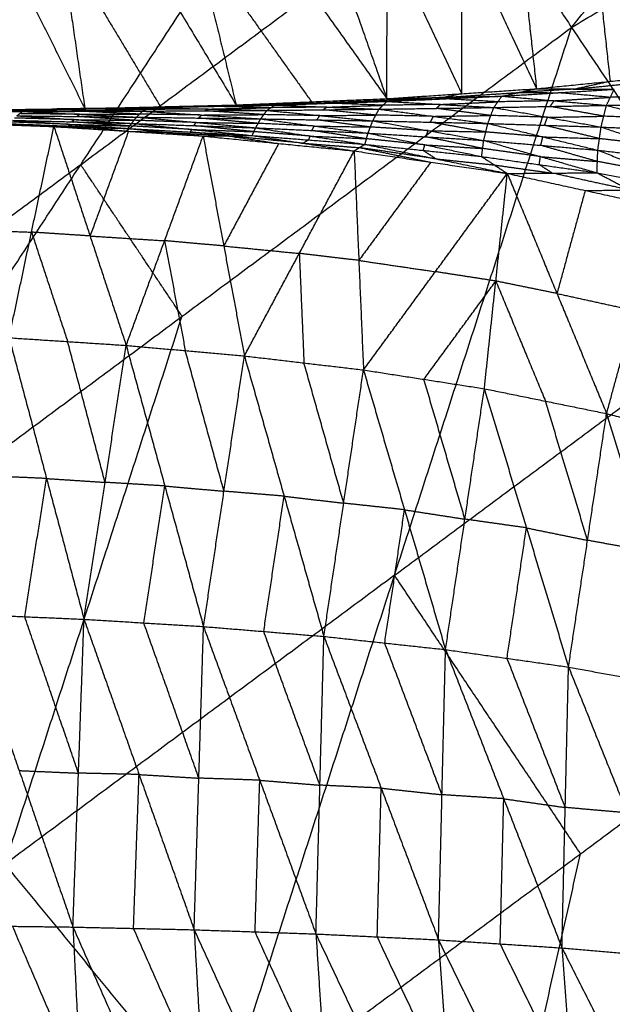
# Model space of a CAD drawing. Header units: millimetres. Extents: x -106 to 110, y -96 to 120.
# Tile 375 of 656: x -51.29 to -46.08, y 75.59 to 84.24. Entities that reach past the tile are written whole.
import ezdxf

# ---------------------------------------------------------------- set-up
doc = ezdxf.new("R2010")
doc.units = ezdxf.units.MM
doc.header["$MEASUREMENT"] = 0
doc.layers.add('Default', color=7, linetype='Continuous', true_color=0x000000)

msp = doc.modelspace()

# ---------------------------------------------------------------- linework, layer by layer
at = {"layer": 'Default'}
for points in [[(-46.4367, 84.1754, 6.9532), (-43.5366, 87.7798, 7.4488), (-40.6365, 91.3843, 7.9444)], [(-57.3848, 84.0956, 9.1165), (-53.7067, 86.8234, 9.1165), (-50.0287, 89.5512, 9.1165)], [(-55.3165, 81.5754, 7.9444), (-52.6726, 85.5633, 8.5305), (-50.0287, 89.5512, 9.1165)], [(-46.4367, 84.1754, 6.9532), (-42.7811, 86.3665, 6.9532), (-39.1256, 88.5575, 6.9532)], [(-55.3165, 81.5754, 7.9444), (-51.767, 84.2079, 7.9444), (-48.2174, 86.8404, 7.9444)], [(-53.2832, 79.0977, 6.9532), (-50.7503, 82.9691, 7.4488), (-48.2174, 86.8404, 7.9444)], [(-48.2174, 86.8404, 7.9444), (-47.3271, 85.5079, 7.4488), (-46.4367, 84.1754, 6.9532)], [(-47.0512, 86.4439, 3.0009), (-46.8978, 85.0402, 3.5087), (-46.7445, 83.6365, 4.0165)], [(-47.0512, 86.4439, 3.0009), (-46.2481, 85.1053, 3.4162), (-45.4451, 83.7666, 3.8315)], [(-52.192, 86.4219, 3.8775), (-51.4529, 84.9419, 4.2895), (-50.7137, 83.4618, 4.7015)], [(-51.1419, 86.4142, 3.6645), (-50.9278, 84.938, 4.183), (-50.7137, 83.4618, 4.7015)], [(-51.1419, 86.4142, 3.6645), (-50.263, 84.954, 4.0593), (-49.3842, 83.4939, 4.4541)], [(-50.0982, 86.4108, 3.4686), (-49.7412, 84.9524, 3.9613), (-49.3842, 83.4939, 4.4541)], [(-50.0982, 86.4108, 3.4686), (-49.0792, 84.98, 3.8469), (-48.0603, 83.5491, 4.2251)], [(-49.0694, 86.4134, 3.2925), (-48.5649, 84.9812, 3.7588), (-48.0603, 83.5491, 4.2251)], [(-48.0603, 83.5491, 4.2251), (-48.0559, 84.9863, 3.6805), (-48.0515, 86.4235, 3.136)], [(-48.0515, 86.4235, 3.136), (-47.398, 85.03, 3.5762), (-46.7445, 83.6365, 4.0165)], [(-50.7503, 82.9691, 7.4488), (-49.0387, 84.2385, 7.4488), (-47.3271, 85.5079, 7.4488)], [(-46.0948, 83.7015, 3.924), (-46.1715, 84.4034, 3.6701), (-46.2481, 85.1053, 3.4162)], [(-48.0559, 84.9863, 3.6805), (-47.7291, 84.2896, 3.9007), (-47.4024, 83.5928, 4.1208)], [(-47.4024, 83.5928, 4.1208), (-47.4002, 84.3114, 3.8485), (-47.398, 85.03, 3.5762)], [(-50.9278, 84.938, 4.183), (-50.4884, 84.2079, 4.3804), (-50.049, 83.4778, 4.5778)], [(-49.7412, 84.9524, 3.9613), (-49.2317, 84.2369, 4.1505), (-48.7222, 83.5215, 4.3396)], [(-53.2832, 79.0977, 6.9532), (-49.8599, 81.6366, 6.9532), (-46.4367, 84.1754, 6.9532)], [(-49.5487, 74.5473, 5.5886), (-47.9927, 79.3613, 6.2709), (-46.4367, 84.1754, 6.9532)], [(-46.4367, 84.1754, 6.9532), (-44.8015, 81.7281, 6.2709), (-43.1663, 79.2808, 5.5886)], [(-46.7445, 83.6365, 4.0165), (-46.0948, 83.7015, 3.924), (-45.4451, 83.7666, 3.8315)], [(-46.0948, 83.7015, 3.924), (-46.249, 83.6677, 3.8926), (-46.4033, 83.6338, 3.8612)], [(-46.4033, 83.6338, 3.8612), (-46.0785, 83.6664, 3.815), (-45.7536, 83.6989, 3.7687)], [(-48.0603, 83.5491, 4.2251), (-47.4024, 83.5928, 4.1208), (-46.7445, 83.6365, 4.0165)], [(-47.5545, 83.5601, 4.0702), (-47.2256, 83.5819, 4.0181), (-46.8966, 83.6037, 3.9659)], [(-47.4024, 83.5928, 4.1208), (-47.4785, 83.5764, 4.0955), (-47.5545, 83.5601, 4.0702)], [(-47.0488, 83.571, 3.9154), (-46.8966, 83.6037, 3.9659), (-46.7445, 83.6365, 4.0165)], [(-47.0488, 83.571, 3.9154), (-46.5555, 83.6011, 3.8106), (-46.0621, 83.6312, 3.7059)], [(-46.4033, 83.6338, 3.8612), (-46.65, 83.6188, 3.9136), (-46.8966, 83.6037, 3.9659)], [(-46.8966, 83.6037, 3.9659), (-46.726, 83.6024, 3.8883), (-46.5555, 83.6011, 3.8106)], [(-46.7445, 83.6365, 4.0165), (-46.4033, 83.6338, 3.8612), (-46.0621, 83.6312, 3.7059)], [(-46.0963, 83.5607, 3.6311), (-46.3259, 83.5809, 3.7209), (-46.5555, 83.6011, 3.8106)], [(-46.1304, 83.4902, 3.5563), (-46.0963, 83.5607, 3.6311), (-46.0621, 83.6312, 3.7059)], [(-50.7137, 83.4618, 4.7015), (-50.049, 83.4778, 4.5778), (-49.3842, 83.4939, 4.4541)], [(-50.7137, 83.4618, 4.7015), (-49.88, 83.4775, 4.5179), (-49.0462, 83.4931, 4.3342)], [(-50.1445, 83.4692, 4.5623), (-49.5953, 83.4811, 4.4483), (-49.0462, 83.4931, 4.3342)], [(-49.88, 83.4775, 4.5179), (-49.5476, 83.4855, 4.456), (-49.2152, 83.4935, 4.3942)], [(-49.3842, 83.4939, 4.4541), (-48.7222, 83.5215, 4.3396), (-48.0603, 83.5491, 4.2251)], [(-49.3842, 83.4939, 4.4541), (-48.7217, 83.5095, 4.2911), (-48.0591, 83.5252, 4.1281)], [(-49.3842, 83.4939, 4.4541), (-49.2152, 83.4935, 4.3942), (-49.0462, 83.4931, 4.3342)], [(-48.7217, 83.5095, 4.2911), (-48.9684, 83.5015, 4.3426), (-49.2152, 83.4935, 4.3942)], [(-49.2152, 83.4935, 4.3942), (-48.8839, 83.5013, 4.3127), (-48.5527, 83.5091, 4.2312)], [(-49.1137, 83.4463, 4.2858), (-49.08, 83.4697, 4.31), (-49.0462, 83.4931, 4.3342)], [(-49.0462, 83.4931, 4.3342), (-48.5527, 83.5091, 4.2312), (-48.0591, 83.5252, 4.1281)], [(-49.0462, 83.4931, 4.3342), (-48.5876, 83.4748, 4.1945), (-48.129, 83.4565, 4.0548)], [(-48.7222, 83.5215, 4.3396), (-48.722, 83.5155, 4.3153), (-48.7217, 83.5095, 4.2911)], [(-48.7217, 83.5095, 4.2911), (-48.3907, 83.5233, 4.2339), (-48.0597, 83.5371, 4.1766)], [(-48.5876, 83.4748, 4.1945), (-48.3408, 83.4828, 4.143), (-48.0941, 83.4908, 4.0915)], [(-48.0941, 83.4908, 4.0915), (-48.3234, 83.5, 4.1613), (-48.5527, 83.5091, 4.2312)], [(-48.129, 83.4565, 4.0548), (-48.0941, 83.4908, 4.0915), (-48.0591, 83.5252, 4.1281)], [(-47.5893, 83.4983, 3.9681), (-47.8417, 83.4946, 4.0298), (-48.0941, 83.4908, 4.0915)], [(-48.0603, 83.5491, 4.2251), (-47.5545, 83.5601, 4.0702), (-47.0488, 83.571, 3.9154)], [(-48.0603, 83.5491, 4.2251), (-48.0597, 83.5371, 4.1766), (-48.0591, 83.5252, 4.1281)], [(-47.5545, 83.5601, 4.0702), (-47.8071, 83.5486, 4.1234), (-48.0597, 83.5371, 4.1766)], [(-48.0597, 83.5371, 4.1766), (-47.8068, 83.5426, 4.0992), (-47.5539, 83.5481, 4.0217)], [(-48.0591, 83.5252, 4.1281), (-47.5539, 83.5481, 4.0217), (-47.0488, 83.571, 3.9154)], [(-48.0591, 83.5252, 4.1281), (-47.5893, 83.4983, 3.9681), (-47.1195, 83.4715, 3.8081)], [(-47.6242, 83.464, 3.9315), (-47.6068, 83.4812, 3.9498), (-47.5893, 83.4983, 3.9681)], [(-47.5893, 83.4983, 3.9681), (-47.3367, 83.5098, 3.9149), (-47.0841, 83.5213, 3.8617)], [(-47.0841, 83.5213, 3.8617), (-47.319, 83.5347, 3.9417), (-47.5539, 83.5481, 4.0217)], [(-47.1195, 83.4715, 3.8081), (-47.0841, 83.5213, 3.8617), (-47.0488, 83.571, 3.9154)], [(-47.1195, 83.4715, 3.8081), (-46.625, 83.4809, 3.6822), (-46.1304, 83.4902, 3.5563)], [(-46.5896, 83.5306, 3.7358), (-46.8369, 83.526, 3.7988), (-47.0841, 83.5213, 3.8617)], [(-47.0488, 83.571, 3.9154), (-46.5896, 83.5306, 3.7358), (-46.1304, 83.4902, 3.5563)], [(-46.625, 83.4809, 3.6822), (-46.6073, 83.5058, 3.709), (-46.5896, 83.5306, 3.7358)], [(-46.5896, 83.5306, 3.7358), (-46.3429, 83.5457, 3.6835), (-46.0963, 83.5607, 3.6311)], [(-46.1771, 83.2997, 3.4873), (-46.1538, 83.395, 3.5218), (-46.1304, 83.4902, 3.5563)], [(-46.1304, 83.4902, 3.5563), (-45.6546, 83.5001, 3.43), (-45.1787, 83.51, 3.3038)], [(-46.1304, 83.4902, 3.5563), (-45.6718, 83.3732, 3.3825), (-45.2132, 83.2562, 3.2088)], [(-45.6204, 83.5706, 3.5049), (-45.8584, 83.5657, 3.568), (-46.0963, 83.5607, 3.6311)], [(-52.3244, 83.4357, 4.9968), (-51.7935, 83.4361, 4.8812), (-51.2627, 83.4364, 4.7657)], [(-52.2748, 83.4472, 5.0075), (-51.7404, 83.4511, 4.8953), (-51.2061, 83.4551, 4.7831)], [(-52.2748, 83.4472, 5.0075), (-51.7687, 83.4418, 4.8866), (-51.2627, 83.4364, 4.7657)], [(-52.0481, 83.4458, 4.9664), (-51.3809, 83.4538, 4.8339), (-50.7137, 83.4618, 4.7015)], [(-52.0481, 83.4458, 4.9664), (-51.6271, 83.4504, 4.8747), (-51.2061, 83.4551, 4.7831)], [(-51.7687, 83.4418, 4.8866), (-51.5015, 83.4438, 4.8305), (-51.2344, 83.4458, 4.7744)], [(-51.2344, 83.4458, 4.7744), (-51.4874, 83.4484, 4.8348), (-51.7404, 83.4511, 4.8953)], [(-51.6271, 83.4504, 4.8747), (-51.2935, 83.4544, 4.8085), (-50.9599, 83.4585, 4.7423)], [(-51.311, 83.3984, 4.7608), (-51.2868, 83.4174, 4.7632), (-51.2627, 83.4364, 4.7657)], [(-50.7613, 83.4115, 4.6444), (-51.0241, 83.4144, 4.7038), (-51.2868, 83.4174, 4.7632)], [(-51.2627, 83.4364, 4.7657), (-51.2344, 83.4458, 4.7744), (-51.2061, 83.4551, 4.7831)], [(-51.2627, 83.4364, 4.7657), (-50.735, 83.4379, 4.6495), (-50.2073, 83.4395, 4.5333)], [(-51.2627, 83.4364, 4.7657), (-50.7613, 83.4115, 4.6444), (-50.2599, 83.3866, 4.523)], [(-50.7067, 83.4473, 4.6582), (-50.9705, 83.4465, 4.7163), (-51.2344, 83.4458, 4.7744)], [(-51.2061, 83.4551, 4.7831), (-50.6753, 83.4621, 4.6727), (-50.1445, 83.4692, 4.5623)], [(-51.2061, 83.4551, 4.7831), (-50.9599, 83.4585, 4.7423), (-50.7137, 83.4618, 4.7015)], [(-51.2061, 83.4551, 4.7831), (-50.7067, 83.4473, 4.6582), (-50.2073, 83.4395, 4.5333)], [(-50.4291, 83.4655, 4.6319), (-50.6945, 83.462, 4.6871), (-50.9599, 83.4585, 4.7423)], [(-50.9599, 83.4585, 4.7423), (-50.8176, 83.4603, 4.7075), (-50.6753, 83.4621, 4.6727)], [(-50.7854, 83.3925, 4.6419), (-50.7734, 83.402, 4.6431), (-50.7613, 83.4115, 4.6444)], [(-50.7613, 83.4115, 4.6444), (-50.4975, 83.4123, 4.5862), (-50.2336, 83.413, 4.5281)], [(-50.735, 83.4379, 4.6495), (-50.7208, 83.4426, 4.6538), (-50.7067, 83.4473, 4.6582)], [(-50.2336, 83.413, 4.5281), (-50.4843, 83.4255, 4.5888), (-50.735, 83.4379, 4.6495)], [(-50.7137, 83.4618, 4.7015), (-50.4291, 83.4655, 4.6319), (-50.1445, 83.4692, 4.5623)], [(-50.7067, 83.4473, 4.6582), (-50.4413, 83.4508, 4.603), (-50.1759, 83.4543, 4.5478)], [(-50.1759, 83.4543, 4.5478), (-50.4256, 83.4582, 4.6102), (-50.6753, 83.4621, 4.6727)], [(-50.4291, 83.4655, 4.6319), (-50.0122, 83.4733, 4.5401), (-49.5953, 83.4811, 4.4483)], [(-49.88, 83.4775, 4.5179), (-50.1545, 83.4715, 4.5749), (-50.4291, 83.4655, 4.6319)], [(-50.2599, 83.3866, 4.523), (-50.2336, 83.413, 4.5281), (-50.2073, 83.4395, 4.5333)], [(-49.688, 83.4054, 4.3999), (-49.9608, 83.4092, 4.464), (-50.2336, 83.413, 4.5281)], [(-50.2073, 83.4395, 4.5333), (-50.1759, 83.4543, 4.5478), (-50.1445, 83.4692, 4.5623)], [(-50.2073, 83.4395, 4.5333), (-49.6605, 83.4429, 4.4096), (-49.1137, 83.4463, 4.2858)], [(-50.2073, 83.4395, 4.5333), (-49.688, 83.4054, 4.3999), (-49.1687, 83.3713, 4.2665)], [(-49.6291, 83.4577, 4.4241), (-49.9025, 83.456, 4.4859), (-50.1759, 83.4543, 4.5478)], [(-50.1445, 83.4692, 4.5623), (-49.6291, 83.4577, 4.4241), (-49.1137, 83.4463, 4.2858)], [(-50.049, 83.4778, 4.5778), (-49.9645, 83.4777, 4.5478), (-49.88, 83.4775, 4.5179)], [(-49.7143, 83.3789, 4.3948), (-49.7011, 83.3922, 4.3973), (-49.688, 83.4054, 4.3999)], [(-49.688, 83.4054, 4.3999), (-49.4146, 83.4071, 4.338), (-49.1412, 83.4088, 4.2762)], [(-49.6605, 83.4429, 4.4096), (-49.6448, 83.4503, 4.4168), (-49.6291, 83.4577, 4.4241)], [(-49.1412, 83.4088, 4.2762), (-49.4008, 83.4258, 4.3429), (-49.6605, 83.4429, 4.4096)], [(-49.6291, 83.4577, 4.4241), (-49.3545, 83.4637, 4.3671), (-49.08, 83.4697, 4.31)], [(-49.08, 83.4697, 4.31), (-49.3376, 83.4754, 4.3792), (-49.5953, 83.4811, 4.4483)], [(-49.1687, 83.3713, 4.2665), (-49.1412, 83.4088, 4.2762), (-49.1137, 83.4463, 4.2858)], [(-48.6488, 83.4002, 4.1547), (-48.895, 83.4045, 4.2155), (-49.1412, 83.4088, 4.2762)], [(-49.1137, 83.4463, 4.2858), (-48.6213, 83.4514, 4.1703), (-48.129, 83.4565, 4.0548)], [(-49.1137, 83.4463, 4.2858), (-48.6488, 83.4002, 4.1547), (-48.1839, 83.354, 4.0236)], [(-48.5876, 83.4748, 4.1945), (-48.8338, 83.4722, 4.2523), (-49.08, 83.4697, 4.31)], [(-48.6763, 83.3627, 4.1451), (-48.6625, 83.3814, 4.1499), (-48.6488, 83.4002, 4.1547)], [(-48.6488, 83.4002, 4.1547), (-48.4026, 83.4027, 4.097), (-48.1564, 83.4052, 4.0392)], [(-48.6213, 83.4514, 4.1703), (-48.6045, 83.4631, 4.1824), (-48.5876, 83.4748, 4.1945)], [(-48.1564, 83.4052, 4.0392), (-48.3889, 83.4283, 4.1048), (-48.6213, 83.4514, 4.1703)], [(-48.1839, 83.354, 4.0236), (-48.1564, 83.4052, 4.0392), (-48.129, 83.4565, 4.0548)], [(-47.6504, 83.3938, 3.9076), (-47.9034, 83.3995, 3.9734), (-48.1564, 83.4052, 4.0392)], [(-48.129, 83.4565, 4.0548), (-47.6242, 83.464, 3.9315), (-47.1195, 83.4715, 3.8081)], [(-48.129, 83.4565, 4.0548), (-47.6504, 83.3938, 3.9076), (-47.1719, 83.3311, 3.7604)], [(-47.6504, 83.3938, 3.9076), (-47.3981, 83.3975, 3.8459), (-47.1457, 83.4013, 3.7842)], [(-47.1457, 83.4013, 3.7842), (-47.385, 83.4327, 3.8578), (-47.6242, 83.464, 3.9315)], [(-47.1719, 83.3311, 3.7604), (-47.1457, 83.4013, 3.7842), (-47.1195, 83.4715, 3.8081)], [(-46.6483, 83.3856, 3.6477), (-46.897, 83.3935, 3.716), (-47.1457, 83.4013, 3.7842)], [(-47.1195, 83.4715, 3.8081), (-46.6483, 83.3856, 3.6477), (-46.1771, 83.2997, 3.4873)], [(-46.1538, 83.395, 3.5218), (-46.3894, 83.4379, 3.602), (-46.625, 83.4809, 3.6822)], [(-52.4324, 83.3586, 5.0165), (-51.709, 83.3312, 4.8642), (-50.9855, 83.3039, 4.7119)], [(-52.2867, 83.3534, 4.9895), (-51.6361, 83.3286, 4.8507), (-50.9855, 83.3039, 4.7119)], [(-51.709, 83.3312, 4.8642), (-51.4466, 83.3239, 4.8065), (-51.1842, 83.3166, 4.7488)], [(-51.3828, 83.3294, 4.7857), (-51.1842, 83.3166, 4.7488), (-50.9855, 83.3039, 4.7119)], [(-51.3828, 83.3294, 4.7857), (-50.8591, 83.3083, 4.6692), (-50.3355, 83.2873, 4.5527)], [(-50.8434, 83.3231, 4.6594), (-51.1052, 83.3337, 4.7176), (-51.367, 83.3442, 4.7758)], [(-51.3513, 83.359, 4.766), (-50.8434, 83.3231, 4.6594), (-50.3355, 83.2873, 4.5527)], [(-51.3513, 83.359, 4.766), (-50.8272, 83.3453, 4.6467), (-50.3031, 83.3316, 4.5275)], [(-50.807, 83.365, 4.6441), (-51.0691, 83.3719, 4.7037), (-51.3311, 83.3787, 4.7634)], [(-51.311, 83.3984, 4.7608), (-50.807, 83.365, 4.6441), (-50.3031, 83.3316, 4.5275)], [(-51.311, 83.3984, 4.7608), (-50.7854, 83.3925, 4.6419), (-50.2599, 83.3866, 4.523)], [(-51.1842, 83.3166, 4.7488), (-50.9223, 83.3061, 4.6906), (-50.6605, 83.2956, 4.6323)], [(-50.8591, 83.3083, 4.6692), (-50.8513, 83.3157, 4.6643), (-50.8434, 83.3231, 4.6594)], [(-50.8434, 83.3231, 4.6594), (-50.5813, 83.3163, 4.5997), (-50.3193, 83.3095, 4.5401)], [(-50.8272, 83.3453, 4.6467), (-50.8171, 83.3552, 4.6454), (-50.807, 83.365, 4.6441)], [(-50.3193, 83.3095, 4.5401), (-50.5732, 83.3274, 4.5934), (-50.8272, 83.3453, 4.6467)], [(-50.807, 83.365, 4.6441), (-50.5443, 83.3621, 4.5847), (-50.2815, 83.3591, 4.5252)], [(-50.2815, 83.3591, 4.5252), (-50.5335, 83.3758, 4.5836), (-50.7854, 83.3925, 4.6419)], [(-50.3355, 83.2873, 4.5527), (-50.3193, 83.3095, 4.5401), (-50.3031, 83.3316, 4.5275)], [(-50.3031, 83.3316, 4.5275), (-50.2815, 83.3591, 4.5252), (-50.2599, 83.3866, 4.523)], [(-50.3031, 83.3316, 4.5275), (-49.7732, 83.2783, 4.4156), (-49.2434, 83.225, 4.3038)], [(-50.3031, 83.3316, 4.5275), (-49.7578, 83.3122, 4.3986), (-49.2124, 83.2928, 4.2698)], [(-49.7362, 83.3397, 4.3964), (-50.0089, 83.3494, 4.4608), (-50.2815, 83.3591, 4.5252)], [(-50.2599, 83.3866, 4.523), (-49.7362, 83.3397, 4.3964), (-49.2124, 83.2928, 4.2698)], [(-50.2599, 83.3866, 4.523), (-49.7143, 83.3789, 4.3948), (-49.1687, 83.3713, 4.2665)], [(-49.7578, 83.3122, 4.3986), (-49.747, 83.326, 4.3975), (-49.7362, 83.3397, 4.3964)], [(-49.7362, 83.3397, 4.3964), (-49.4634, 83.3359, 4.3323), (-49.1906, 83.3321, 4.2682)], [(-49.1906, 83.3321, 4.2682), (-49.4524, 83.3555, 4.3315), (-49.7143, 83.3789, 4.3948)], [(-49.2124, 83.2928, 4.2698), (-49.1906, 83.3321, 4.2682), (-49.1687, 83.3713, 4.2665)], [(-48.6971, 83.3086, 4.1458), (-48.9438, 83.3204, 4.207), (-49.1906, 83.3321, 4.2682)], [(-49.1687, 83.3713, 4.2665), (-48.6971, 83.3086, 4.1458), (-48.2256, 83.246, 4.0251)], [(-49.1687, 83.3713, 4.2665), (-48.6763, 83.3627, 4.1451), (-48.1839, 83.354, 4.0236)], [(-48.2047, 83.3, 4.0243), (-48.4405, 83.3313, 4.0847), (-48.6763, 83.3627, 4.1451)], [(-48.2256, 83.246, 4.0251), (-48.2047, 83.3, 4.0243), (-48.1839, 83.354, 4.0236)], [(-48.1839, 83.354, 4.0236), (-47.6962, 83.268, 3.8914), (-47.2086, 83.1819, 3.7592)], [(-48.1839, 83.354, 4.0236), (-47.6779, 83.3425, 3.892), (-47.1719, 83.3311, 3.7604)], [(-47.6779, 83.3425, 3.892), (-47.6642, 83.3682, 3.8998), (-47.6504, 83.3938, 3.9076)], [(-47.1903, 83.2565, 3.7598), (-47.4341, 83.2995, 3.8259), (-47.6779, 83.3425, 3.892)], [(-47.2086, 83.1819, 3.7592), (-47.1903, 83.2565, 3.7598), (-47.1719, 83.3311, 3.7604)], [(-47.1719, 83.3311, 3.7604), (-46.6888, 83.2137, 3.6212), (-46.2058, 83.0963, 3.482)], [(-47.1719, 83.3311, 3.7604), (-46.6745, 83.3154, 3.6239), (-46.1771, 83.2997, 3.4873)], [(-46.6745, 83.3154, 3.6239), (-46.6614, 83.3505, 3.6358), (-46.6483, 83.3856, 3.6477)], [(-46.1915, 83.198, 3.4847), (-46.433, 83.2567, 3.5543), (-46.6745, 83.3154, 3.6239)], [(-46.6483, 83.3856, 3.6477), (-46.4011, 83.3903, 3.5848), (-46.1538, 83.395, 3.5218)], [(-45.6718, 83.3732, 3.3825), (-45.9128, 83.3841, 3.4522), (-46.1538, 83.395, 3.5218)], [(-51.3798, 81.4484, 2.3195), (-51.1827, 82.3761, 3.5157), (-50.9855, 83.3039, 4.7119)], [(-50.9855, 83.3039, 4.7119), (-50.6683, 82.3425, 3.4252), (-50.3511, 81.3812, 2.1385)], [(-50.9855, 83.3039, 4.7119), (-50.6605, 83.2956, 4.6323), (-50.3355, 83.2873, 4.5527)], [(-50.9855, 83.3039, 4.7119), (-50.3303, 83.2622, 4.5741), (-49.675, 83.2206, 4.4362)], [(-50.6605, 83.2956, 4.6323), (-50.7598, 83.302, 4.6508), (-50.8591, 83.3083, 4.6692)], [(-50.3303, 83.2622, 4.5741), (-50.4993, 82.8024, 3.9996), (-50.6683, 82.3425, 3.4252)], [(-50.6605, 83.2956, 4.6323), (-50.4954, 83.2789, 4.6032), (-50.3303, 83.2622, 4.5741)], [(-50.3355, 83.2873, 4.5527), (-50.0052, 83.2539, 4.4945), (-49.675, 83.2206, 4.4362)], [(-50.3355, 83.2873, 4.5527), (-49.7894, 83.2561, 4.4282), (-49.2434, 83.225, 4.3038)], [(-50.3303, 83.2622, 4.5741), (-50.1677, 83.2581, 4.5343), (-50.0052, 83.2539, 4.4945)], [(-49.7732, 83.2783, 4.4156), (-50.0462, 83.2939, 4.4779), (-50.3193, 83.3095, 4.5401)], [(-50.0052, 83.2539, 4.4945), (-49.7322, 83.2384, 4.4322), (-49.4592, 83.2228, 4.37)], [(-49.7894, 83.2561, 4.4282), (-49.7813, 83.2672, 4.4219), (-49.7732, 83.2783, 4.4156)], [(-49.4592, 83.2228, 4.37), (-49.6243, 83.2395, 4.3991), (-49.7894, 83.2561, 4.4282)], [(-49.7732, 83.2783, 4.4156), (-49.5006, 83.2686, 4.3512), (-49.2279, 83.2589, 4.2868)], [(-49.2279, 83.2589, 4.2868), (-49.4928, 83.2856, 4.3427), (-49.7578, 83.3122, 4.3986)], [(-49.2434, 83.225, 4.3038), (-49.2279, 83.2589, 4.2868), (-49.2124, 83.2928, 4.2698)], [(-48.7323, 83.2203, 4.1699), (-48.9801, 83.2396, 4.2283), (-49.2279, 83.2589, 4.2868)], [(-49.2124, 83.2928, 4.2698), (-48.7323, 83.2203, 4.1699), (-48.2522, 83.1478, 4.07)], [(-49.2124, 83.2928, 4.2698), (-48.719, 83.2694, 4.1474), (-48.2256, 83.246, 4.0251)], [(-48.719, 83.2694, 4.1474), (-48.7081, 83.289, 4.1466), (-48.6971, 83.3086, 4.1458)], [(-48.2389, 83.1969, 4.0475), (-48.479, 83.2332, 4.0975), (-48.719, 83.2694, 4.1474)], [(-48.6971, 83.3086, 4.1458), (-48.4509, 83.3043, 4.0851), (-48.2047, 83.3, 4.0243)], [(-48.2522, 83.1478, 4.07), (-48.2389, 83.1969, 4.0475), (-48.2256, 83.246, 4.0251)], [(-48.2256, 83.246, 4.0251), (-47.7263, 83.1434, 3.9216), (-47.227, 83.0408, 3.8182)], [(-48.2256, 83.246, 4.0251), (-47.7171, 83.214, 3.8921), (-47.2086, 83.1819, 3.7592)], [(-47.6962, 83.268, 3.8914), (-47.9505, 83.284, 3.9579), (-48.2047, 83.3, 4.0243)], [(-47.7171, 83.214, 3.8921), (-47.7067, 83.241, 3.8918), (-47.6962, 83.268, 3.8914)], [(-47.6962, 83.268, 3.8914), (-47.4432, 83.2622, 3.8256), (-47.1903, 83.2565, 3.7598)], [(-46.6888, 83.2137, 3.6212), (-46.9395, 83.2351, 3.6905), (-47.1903, 83.2565, 3.7598)], [(-46.2058, 83.0963, 3.482), (-46.1915, 83.198, 3.4847), (-46.1771, 83.2997, 3.4873)], [(-46.1771, 83.2997, 3.4873), (-45.7036, 83.1417, 3.3424), (-45.2301, 82.9837, 3.1974)], [(-46.1771, 83.2997, 3.4873), (-45.6952, 83.278, 3.3481), (-45.2132, 83.2562, 3.2088)], [(-50.3511, 81.3812, 2.1385), (-50.013, 82.3009, 3.2873), (-49.675, 83.2206, 4.4362)], [(-49.675, 83.2206, 4.4362), (-49.4592, 83.2228, 4.37), (-49.2434, 83.225, 4.3038)], [(-49.675, 83.2206, 4.4362), (-49.4934, 82.2547, 3.2014), (-49.3118, 81.2887, 1.9666)], [(-49.675, 83.2206, 4.4362), (-49.0111, 83.1552, 4.2971), (-48.3473, 83.0898, 4.158)], [(-49.0111, 83.1552, 4.2971), (-49.2523, 82.705, 3.7493), (-49.4934, 82.2547, 3.2014)], [(-49.4592, 83.2228, 4.37), (-49.2352, 83.189, 4.3336), (-49.0111, 83.1552, 4.2971)], [(-48.7953, 83.1574, 4.2309), (-49.1273, 83.1901, 4.3004), (-49.4592, 83.2228, 4.37)], [(-49.2434, 83.225, 4.3038), (-48.7953, 83.1574, 4.2309), (-48.3473, 83.0898, 4.158)], [(-49.2434, 83.225, 4.3038), (-48.7478, 83.1864, 4.1869), (-48.2522, 83.1478, 4.07)], [(-48.7478, 83.1864, 4.1869), (-48.7716, 83.1719, 4.2089), (-48.7953, 83.1574, 4.2309)], [(-48.7953, 83.1574, 4.2309), (-48.5475, 83.1381, 4.1724), (-48.2997, 83.1188, 4.114)], [(-48.7478, 83.1864, 4.1869), (-48.74, 83.2034, 4.1784), (-48.7323, 83.2203, 4.1699)], [(-48.7323, 83.2203, 4.1699), (-48.4856, 83.2086, 4.1087), (-48.2389, 83.1969, 4.0475)], [(-48.3473, 83.0898, 4.158), (-48.2997, 83.1188, 4.114), (-48.2522, 83.1478, 4.07)], [(-48.2522, 83.1478, 4.07), (-47.7396, 83.0943, 3.9441), (-47.227, 83.0408, 3.8182)], [(-48.2522, 83.1478, 4.07), (-47.6266, 83.0199, 3.9717), (-47.0011, 82.8919, 3.8734)], [(-47.7263, 83.1434, 3.9216), (-47.9826, 83.1702, 3.9846), (-48.2389, 83.1969, 4.0475)], [(-47.7396, 83.0943, 3.9441), (-47.7329, 83.1189, 3.9328), (-47.7263, 83.1434, 3.9216)], [(-47.7263, 83.1434, 3.9216), (-47.4721, 83.1274, 3.8552), (-47.2178, 83.1114, 3.7887)], [(-47.2178, 83.1114, 3.7887), (-47.4675, 83.1627, 3.8404), (-47.7171, 83.214, 3.8921)], [(-47.227, 83.0408, 3.8182), (-47.2178, 83.1114, 3.7887), (-47.2086, 83.1819, 3.7592)], [(-47.2086, 83.1819, 3.7592), (-46.7109, 83.04, 3.6583), (-46.2132, 82.898, 3.5573)], [(-47.2086, 83.1819, 3.7592), (-46.7072, 83.1391, 3.6206), (-46.2058, 83.0963, 3.482)], [(-46.7072, 83.1391, 3.6206), (-46.698, 83.1764, 3.6209), (-46.6888, 83.2137, 3.6212)], [(-46.6888, 83.2137, 3.6212), (-46.4401, 83.2058, 3.5529), (-46.1915, 83.198, 3.4847)], [(-45.7036, 83.1417, 3.3424), (-45.9475, 83.1699, 3.4135), (-46.1915, 83.198, 3.4847)], [(-49.3118, 81.2887, 1.9666), (-48.8295, 82.1893, 3.0623), (-48.3473, 83.0898, 4.158)], [(-48.3473, 83.0898, 4.158), (-48.3063, 82.1277, 2.9814), (-48.2653, 81.1655, 1.8048)], [(-48.3473, 83.0898, 4.158), (-47.6742, 82.9909, 4.0157), (-47.0011, 82.8919, 3.8734)], [(-48.2997, 83.1188, 4.114), (-47.987, 83.0548, 4.0648), (-47.6742, 82.9909, 4.0157)], [(-47.6266, 83.0199, 3.9717), (-47.9632, 83.0693, 4.0428), (-48.2997, 83.1188, 4.114)], [(-47.7396, 83.0943, 3.9441), (-47.6831, 83.0571, 3.9579), (-47.6266, 83.0199, 3.9717)], [(-46.7109, 83.04, 3.6583), (-46.9643, 83.0757, 3.7235), (-47.2178, 83.1114, 3.7887)], [(-46.2095, 82.9971, 3.5197), (-46.4583, 83.0681, 3.5701), (-46.7072, 83.1391, 3.6206)], [(-46.2132, 82.898, 3.5573), (-46.2095, 82.9971, 3.5197), (-46.2058, 83.0963, 3.482)], [(-46.2058, 83.0963, 3.482), (-45.7179, 83.04, 3.3397), (-45.2301, 82.9837, 3.1974)], [(-46.2058, 83.0963, 3.482), (-45.7157, 82.9043, 3.3863), (-45.2256, 82.7124, 3.2906)], [(-50.7503, 82.9691, 7.4488), (-52.5251, 81.6528, 7.4488), (-54.2998, 80.3366, 7.4488)], [(-49.8599, 81.6366, 6.9532), (-50.3051, 82.3028, 7.201), (-50.7503, 82.9691, 7.4488)], [(-47.6742, 82.9909, 4.0157), (-47.9902, 82.5593, 3.4986), (-48.3063, 82.1277, 2.9814)], [(-47.6266, 83.0199, 3.9717), (-47.3704, 82.9931, 3.9087), (-47.1141, 82.9664, 3.8458)], [(-47.227, 83.0408, 3.8182), (-47.1141, 82.9664, 3.8458), (-47.0011, 82.8919, 3.8734)], [(-47.227, 83.0408, 3.8182), (-46.7201, 82.9694, 3.6878), (-46.2132, 82.898, 3.5573)], [(-46.7201, 82.9694, 3.6878), (-46.7155, 83.0047, 3.673), (-46.7109, 83.04, 3.6583)], [(-46.6071, 82.895, 3.7154), (-46.6636, 82.9322, 3.7016), (-46.7201, 82.9694, 3.6878)], [(-46.7109, 83.04, 3.6583), (-46.4602, 83.0186, 3.589), (-46.2095, 82.9971, 3.5197)], [(-45.7157, 82.9043, 3.3863), (-45.9626, 82.9507, 3.453), (-46.2095, 82.9971, 3.5197)], [(-48.2653, 81.1655, 1.8048), (-47.6332, 82.0287, 2.8391), (-47.0011, 82.8919, 3.8734)], [(-47.2032, 81.0007, 1.6505), (-47.1022, 81.9463, 2.7619), (-47.0011, 82.8919, 3.8734)], [(-47.1141, 82.9664, 3.8458), (-46.8606, 82.9307, 3.7806), (-46.6071, 82.895, 3.7154)], [(-47.0011, 82.8919, 3.8734), (-46.6071, 82.895, 3.7154), (-46.2132, 82.898, 3.5573)], [(-47.0011, 82.8919, 3.8734), (-46.5649, 81.837, 2.6879), (-46.1287, 80.7822, 1.5023)], [(-47.0011, 82.8919, 3.8734), (-46.3169, 82.7425, 3.7246), (-45.6327, 82.593, 3.5758)], [(-45.9229, 82.7455, 3.5666), (-46.265, 82.8203, 3.641), (-46.6071, 82.895, 3.7154)], [(-46.2132, 82.898, 3.5573), (-45.9229, 82.7455, 3.5666), (-45.6327, 82.593, 3.5758)], [(-46.2132, 82.898, 3.5573), (-45.7194, 82.8052, 3.424), (-45.2256, 82.7124, 3.2906)], [(-46.3169, 82.7425, 3.7246), (-46.4409, 82.2898, 3.2062), (-46.5649, 81.837, 2.6879)], [(-46.3169, 82.7425, 3.7246), (-46.1199, 82.744, 3.6456), (-45.9229, 82.7455, 3.5666)], [(-46.1287, 80.7822, 1.5023), (-45.8807, 81.6876, 2.5391), (-45.6327, 82.593, 3.5758)], [(-51.8333, 82.4009, 3.6545), (-51.508, 82.3885, 3.5851), (-51.1827, 82.3761, 3.5157)], [(-51.1827, 82.3761, 3.5157), (-51.0241, 81.8955, 2.8723), (-50.8654, 81.4148, 2.229)], [(-50.6683, 82.3425, 3.4252), (-50.9255, 82.3593, 3.4705), (-51.1827, 82.3761, 3.5157)], [(-50.6683, 82.3425, 3.4252), (-50.3407, 82.3217, 3.3563), (-50.013, 82.3009, 3.2873)], [(-50.013, 82.3009, 3.2873), (-49.9222, 81.8179, 2.6699), (-49.8314, 81.335, 2.0525)], [(-49.4934, 82.2547, 3.2014), (-49.7532, 82.2778, 3.2444), (-50.013, 82.3009, 3.2873)], [(-49.4934, 82.2547, 3.2014), (-49.1614, 82.222, 3.1319), (-48.8295, 82.1893, 3.0623)], [(-48.8295, 82.1893, 3.0623), (-48.809, 81.7082, 2.474), (-48.7885, 81.2271, 1.8857)], [(-48.3063, 82.1277, 2.9814), (-48.5679, 82.1585, 3.0219), (-48.8295, 82.1893, 3.0623)], [(-48.3063, 82.1277, 2.9814), (-47.9697, 82.0782, 2.9103), (-47.6332, 82.0287, 2.8391)], [(-47.1022, 81.9463, 2.7619), (-47.3677, 81.9875, 2.8005), (-47.6332, 82.0287, 2.8391)], [(-47.7343, 81.0831, 1.7277), (-47.4182, 81.5147, 2.2448), (-47.1022, 81.9463, 2.7619)], [(-47.1022, 81.9463, 2.7619), (-46.8841, 81.4189, 2.1692), (-46.6659, 80.8914, 1.5764)], [(-46.5649, 81.837, 2.6879), (-46.8335, 81.8917, 2.7249), (-47.1022, 81.9463, 2.7619)], [(-46.5649, 81.837, 2.6879), (-46.2228, 81.7623, 2.6135), (-45.8807, 81.6876, 2.5391)], [(-47.9927, 79.3613, 6.2709), (-46.3971, 80.5447, 6.2709), (-44.8015, 81.7281, 6.2709)], [(-51.4159, 76.8225, 6.2709), (-50.6379, 79.2295, 6.612), (-49.8599, 81.6366, 6.9532)], [(-51.3798, 81.4484, 2.3195), (-51.0507, 80.2116, 1.4647), (-50.7215, 78.9748, 0.6098)], [(-51.3798, 81.4484, 2.3195), (-50.8654, 81.4148, 2.229), (-50.3511, 81.3812, 2.1385)], [(-50.5363, 80.178, 1.3742), (-50.7009, 80.7964, 1.8016), (-50.8654, 81.4148, 2.229)], [(-50.7215, 78.9748, 0.6098), (-50.5363, 80.178, 1.3742), (-50.3511, 81.3812, 2.1385)], [(-50.3511, 81.3812, 2.1385), (-50.011, 80.146, 1.3035), (-49.671, 78.9108, 0.4686)], [(-50.3511, 81.3812, 2.1385), (-49.8314, 81.335, 2.0525), (-49.3118, 81.2887, 1.9666)], [(-49.4914, 80.0998, 1.2176), (-49.6614, 80.7174, 1.6351), (-49.8314, 81.335, 2.0525)], [(-49.671, 78.9108, 0.4686), (-49.4914, 80.0998, 1.2176), (-49.3118, 81.2887, 1.9666)], [(-49.3118, 81.2887, 1.9666), (-48.9626, 80.0564, 1.1561), (-48.6133, 78.824, 0.3455)], [(-49.3118, 81.2887, 1.9666), (-48.7885, 81.2271, 1.8857), (-48.2653, 81.1655, 1.8048)], [(-48.4393, 79.9947, 1.0752), (-48.6139, 80.6109, 1.4805), (-48.7885, 81.2271, 1.8857)], [(-48.6133, 78.824, 0.3455), (-48.4393, 79.9947, 1.0752), (-48.2653, 81.1655, 1.8048)], [(-48.2653, 81.1655, 1.8048), (-47.9048, 79.9368, 1.0225), (-47.5443, 78.7081, 0.2401)], [(-48.2653, 81.1655, 1.8048), (-47.7343, 81.0831, 1.7277), (-47.2032, 81.0007, 1.6505)], [(-47.3738, 79.8544, 0.9453), (-47.554, 80.4687, 1.3365), (-47.7343, 81.0831, 1.7277)], [(-47.5443, 78.7081, 0.2401), (-47.3738, 79.8544, 0.9453), (-47.2032, 81.0007, 1.6505)], [(-47.2032, 81.0007, 1.6505), (-46.8332, 79.7778, 0.9008), (-46.4632, 78.5549, 0.151)], [(-47.2032, 81.0007, 1.6505), (-46.6659, 80.8914, 1.5764), (-46.1287, 80.7822, 1.5023)], [(-46.2959, 79.6685, 0.8267), (-46.4809, 80.28, 1.2015), (-46.6659, 80.8914, 1.5764)], [(-46.4632, 78.5549, 0.151), (-46.2959, 79.6685, 0.8267), (-46.1287, 80.7822, 1.5023)], [(-46.1287, 80.7822, 1.5023), (-45.752, 79.5687, 0.7898), (-45.3754, 78.3552, 0.0772)], [(-46.1287, 80.7822, 1.5023), (-45.5864, 80.6383, 1.4303), (-45.0441, 80.4945, 1.3582)], [(-51.0507, 80.2116, 1.4647), (-51.3113, 80.2229, 1.5042), (-51.572, 80.2342, 1.5437)], [(-51.2428, 78.9973, 0.6888), (-51.1467, 79.6045, 1.0767), (-51.0507, 80.2116, 1.4647)], [(-51.0507, 80.2116, 1.4647), (-50.7935, 80.1948, 1.4194), (-50.5363, 80.178, 1.3742)], [(-50.011, 80.146, 1.3035), (-50.2736, 80.162, 1.3388), (-50.5363, 80.178, 1.3742)], [(-50.1962, 78.9428, 0.5392), (-50.1036, 79.5444, 0.9214), (-50.011, 80.146, 1.3035)], [(-50.011, 80.146, 1.3035), (-49.7512, 80.1229, 1.2606), (-49.4914, 80.0998, 1.2176)], [(-48.9626, 80.0564, 1.1561), (-49.227, 80.0781, 1.1868), (-49.4914, 80.0998, 1.2176)], [(-49.1422, 78.8674, 0.4071), (-49.0524, 79.4619, 0.7816), (-48.9626, 80.0564, 1.1561)], [(-48.9626, 80.0564, 1.1561), (-48.7009, 80.0256, 1.1156), (-48.4393, 79.9947, 1.0752)], [(-47.9048, 79.9368, 1.0225), (-48.1721, 79.9658, 1.0488), (-48.4393, 79.9947, 1.0752)], [(-48.0788, 78.766, 0.2928), (-47.9918, 79.3514, 0.6576), (-47.9048, 79.9368, 1.0225)], [(-47.9048, 79.9368, 1.0225), (-47.6393, 79.8956, 0.9839), (-47.3738, 79.8544, 0.9453)], [(-46.8332, 79.7778, 0.9008), (-47.1035, 79.8161, 0.923), (-47.3738, 79.8544, 0.9453)], [(-47.0037, 78.6315, 0.1956), (-46.9185, 79.2046, 0.5482), (-46.8332, 79.7778, 0.9008)], [(-46.8332, 79.7778, 0.9008), (-46.5646, 79.7231, 0.8637), (-46.2959, 79.6685, 0.8267)], [(-45.752, 79.5687, 0.7898), (-46.024, 79.6186, 0.8082), (-46.2959, 79.6685, 0.8267)], [(-47.9927, 79.3613, 6.2709), (-49.7043, 78.0919, 6.2709), (-51.4159, 76.8225, 6.2709)], [(-46.3575, 76.9141, 5.5886), (-47.1751, 78.1377, 5.9297), (-47.9927, 79.3613, 6.2709)], [(-49.5487, 74.5473, 5.5886), (-46.3575, 76.9141, 5.5886), (-43.1663, 79.2808, 5.5886)], [(-53.2832, 79.0977, 6.9532), (-51.4159, 76.8225, 6.2709), (-49.5487, 74.5473, 5.5886)], [(-51.7641, 79.0199, 0.7678), (-51.2915, 77.6452, 0.2956), (-50.8189, 76.2705, -0.1766)], [(-51.7641, 79.0199, 0.7678), (-51.2428, 78.9973, 0.6888), (-50.7215, 78.9748, 0.6098)], [(-50.7702, 77.6227, 0.2166), (-51.0065, 78.31, 0.4527), (-51.2428, 78.9973, 0.6888)], [(-50.8189, 76.2705, -0.1766), (-50.7702, 77.6227, 0.2166), (-50.7215, 78.9748, 0.6098)], [(-50.7215, 78.9748, 0.6098), (-50.2376, 77.6107, 0.1563), (-49.7536, 76.2466, -0.2972)], [(-50.7215, 78.9748, 0.6098), (-50.1962, 78.9428, 0.5392), (-49.671, 78.9108, 0.4686)], [(-49.7123, 77.5787, 0.0857), (-49.9543, 78.2607, 0.3125), (-50.1962, 78.9428, 0.5392)], [(-49.7536, 76.2466, -0.2972), (-49.7123, 77.5787, 0.0857), (-49.671, 78.9108, 0.4686)], [(-49.671, 78.9108, 0.4686), (-49.177, 77.5604, 0.0367), (-48.6831, 76.2099, -0.3952)], [(-49.671, 78.9108, 0.4686), (-49.1422, 78.8674, 0.4071), (-48.6133, 78.824, 0.3455)], [(-48.6482, 77.517, -0.0248), (-48.8952, 78.1922, 0.1911), (-49.1422, 78.8674, 0.4071)], [(-48.6831, 76.2099, -0.3952), (-48.6482, 77.517, -0.0248), (-48.6133, 78.824, 0.3455)], [(-48.6133, 78.824, 0.3455), (-48.1098, 77.4911, -0.0623), (-47.6062, 76.1581, -0.4702)], [(-48.6133, 78.824, 0.3455), (-48.0788, 78.766, 0.2928), (-47.5443, 78.7081, 0.2401)], [(-47.5753, 77.4331, -0.115), (-47.827, 78.0996, 0.0889), (-48.0788, 78.766, 0.2928)], [(-47.6062, 76.1581, -0.4702), (-47.5753, 77.4331, -0.115), (-47.5443, 78.7081, 0.2401)], [(-47.5443, 78.7081, 0.2401), (-47.0326, 77.3975, -0.1414), (-46.5209, 76.0869, -0.523)], [(-47.5443, 78.7081, 0.2401), (-47.0037, 78.6315, 0.1956), (-46.4632, 78.5549, 0.151)], [(-46.492, 77.3209, -0.186), (-46.7479, 77.9762, 0.0048), (-47.0037, 78.6315, 0.1956)], [(-46.5209, 76.0869, -0.523), (-46.492, 77.3209, -0.186), (-46.4632, 78.5549, 0.151)], [(-46.4632, 78.5549, 0.151), (-45.9485, 77.2737, -0.2016), (-45.4338, 75.9926, -0.5543)], [(-46.4632, 78.5549, 0.151), (-45.9193, 78.455, 0.1141), (-45.3754, 78.3552, 0.0772)], [(-51.2915, 77.6452, 0.2956), (-51.0309, 77.6339, 0.2561), (-50.7702, 77.6227, 0.2166)], [(-50.2376, 77.6107, 0.1563), (-50.5039, 77.6167, 0.1865), (-50.7702, 77.6227, 0.2166)], [(-50.2863, 76.2585, -0.2369), (-50.2619, 76.9346, -0.0403), (-50.2376, 77.6107, 0.1563)], [(-50.2376, 77.6107, 0.1563), (-49.9749, 77.5947, 0.121), (-49.7123, 77.5787, 0.0857)], [(-49.177, 77.5604, 0.0367), (-49.4447, 77.5695, 0.0612), (-49.7123, 77.5787, 0.0857)], [(-49.2183, 76.2282, -0.3462), (-49.1977, 76.8943, -0.1548), (-49.177, 77.5604, 0.0367)], [(-49.177, 77.5604, 0.0367), (-48.9126, 77.5387, 0.0059), (-48.6482, 77.517, -0.0248)], [(-48.1098, 77.4911, -0.0623), (-48.379, 77.504, -0.0436), (-48.6482, 77.517, -0.0248)], [(-48.1446, 76.184, -0.4327), (-48.1272, 76.8375, -0.2475), (-48.1098, 77.4911, -0.0623)], [(-48.1098, 77.4911, -0.0623), (-47.8425, 77.4621, -0.0887), (-47.5753, 77.4331, -0.115)], [(-47.0326, 77.3975, -0.1414), (-47.3039, 77.4153, -0.1282), (-47.5753, 77.4331, -0.115)], [(-47.0636, 76.1225, -0.4966), (-47.0481, 76.76, -0.319), (-47.0326, 77.3975, -0.1414)], [(-47.0326, 77.3975, -0.1414), (-46.7623, 77.3592, -0.1637), (-46.492, 77.3209, -0.186)], [(-45.9485, 77.2737, -0.2016), (-46.2203, 77.2973, -0.1938), (-46.492, 77.3209, -0.186)], [(-47.4666, 72.0103, 5.1322), (-46.9121, 74.4622, 5.3604), (-46.3575, 76.9141, 5.5886)], [(-51.879, 76.2838, -0.0354), (-51.349, 76.2772, -0.106), (-50.8189, 76.2705, -0.1766)], [(-51.879, 76.2838, -0.0354), (-51.2808, 74.8863, -0.205), (-50.6826, 73.4887, -0.3747)], [(-50.7508, 74.8796, -0.2756), (-51.0499, 75.5784, -0.1908), (-51.349, 76.2772, -0.106)], [(-50.8189, 76.2705, -0.1766), (-50.7508, 74.8796, -0.2756), (-50.6826, 73.4887, -0.3747)], [(-50.8189, 76.2705, -0.1766), (-50.2863, 76.2585, -0.2369), (-49.7536, 76.2466, -0.2972)], [(-50.8189, 76.2705, -0.1766), (-50.2084, 74.8892, -0.327), (-49.5979, 73.5079, -0.4774)], [(-49.6758, 74.8772, -0.3873), (-49.981, 75.5679, -0.3121), (-50.2863, 76.2585, -0.2369)], [(-49.7536, 76.2466, -0.2972), (-49.6758, 74.8772, -0.3873), (-49.5979, 73.5079, -0.4774)], [(-49.7536, 76.2466, -0.2972), (-49.2183, 76.2282, -0.3462), (-48.6831, 76.2099, -0.3952)], [(-49.7536, 76.2466, -0.2972), (-49.1325, 74.8861, -0.4271), (-48.5113, 73.5256, -0.557)], [(-48.5972, 74.8678, -0.4761), (-48.9078, 75.548, -0.4111), (-49.2183, 76.2282, -0.3462)], [(-48.6831, 76.2099, -0.3952), (-48.5972, 74.8678, -0.4761), (-48.5113, 73.5256, -0.557)], [(-48.6831, 76.2099, -0.3952), (-48.1446, 76.184, -0.4327), (-47.6062, 76.1581, -0.4702)], [(-48.6831, 76.2099, -0.3952), (-48.0536, 74.8763, -0.5039), (-47.4241, 73.5428, -0.6126)], [(-47.5151, 74.8505, -0.5414), (-47.8299, 75.5172, -0.487), (-48.1446, 76.184, -0.4327)], [(-47.6062, 76.1581, -0.4702), (-47.5151, 74.8505, -0.5414), (-47.4241, 73.5428, -0.6126)], [(-47.6062, 76.1581, -0.4702), (-47.0636, 76.1225, -0.4966), (-46.5209, 76.0869, -0.523)], [(-47.6062, 76.1581, -0.4702), (-46.9707, 74.8585, -0.5575), (-46.3351, 73.5588, -0.6448)], [(-46.428, 74.8229, -0.5839), (-46.7458, 75.4727, -0.5402), (-47.0636, 76.1225, -0.4966)], [(-46.5209, 76.0869, -0.523), (-46.428, 74.8229, -0.5839), (-46.3351, 73.5588, -0.6448)], [(-46.5209, 76.0869, -0.523), (-45.9774, 76.0398, -0.5386), (-45.4338, 75.9926, -0.5543)], [(-46.5209, 76.0869, -0.523), (-45.8856, 74.8307, -0.5885), (-45.2503, 73.5744, -0.6541)]]:
    msp.add_open_spline(points, degree=2, dxfattribs=at)

doc.saveas('drawing.dxf')
